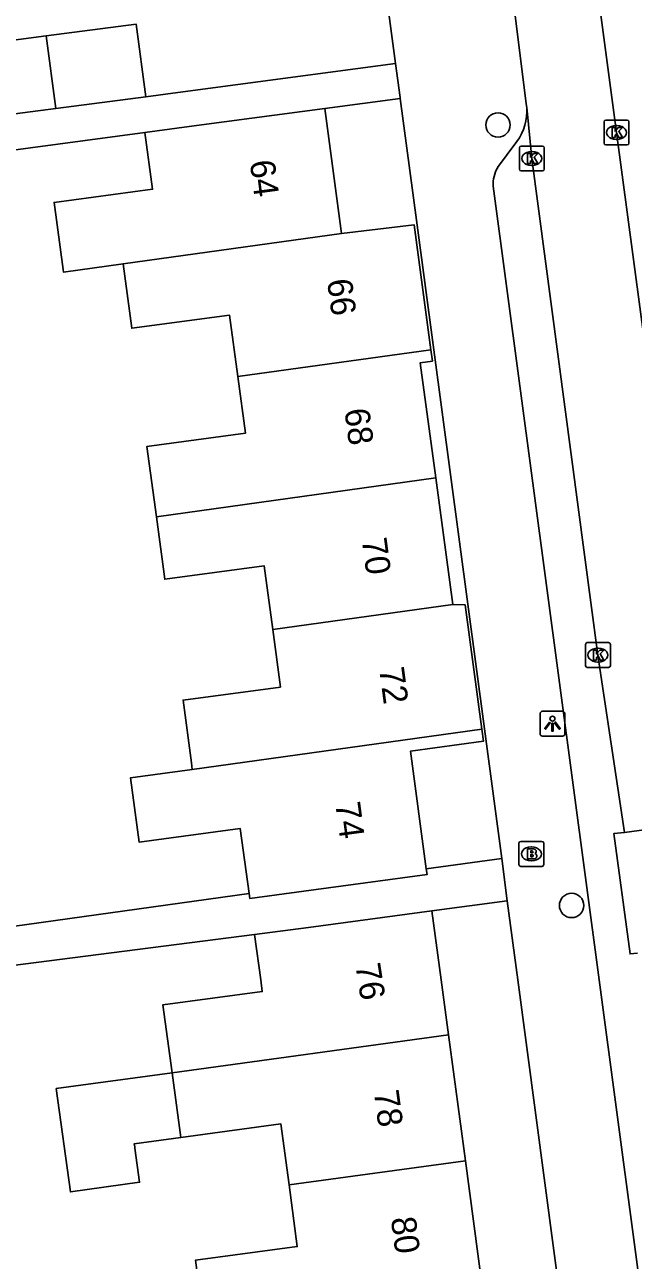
# Model space of a CAD drawing. Extents: x 163150 to 163546, y 380933 to 381635.
# Drawn here: x 163469.97 to 163494.43, y 381238.73 to 381288.37 of the extents above; entities that cross this region are included whole.
import ezdxf

# ---------------------------------------------------------------- set-up
doc = ezdxf.new("R2010")
doc.units = 0
for name, color, linetype in [('IMGEO_Boom', 7, 'Continuous'), ('IMGEO_Brandkraan', 7, 'Continuous'), ('IMGEO_Kolk', 7, 'Continuous'), ('IMGEO_Lichtpunt', 7, 'Continuous'), ('IMGEO_Pand', 7, 'Continuous'), ('IMGEO_Pand_nummerreeks', 7, 'Continuous'), ('IMGEO_Rijbaan_lokaal_open', 7, 'Continuous'), ('IMGEO_Voetpad_open', 7, 'Continuous')]:
    doc.layers.add(name, color=color, linetype=linetype)

msp = doc.modelspace()

# ---------------------------------------------------------------- linework, layer by layer
at = {"layer": 'IMGEO_Boom'}
for centre in [(163488.999, 381284.341), (163491.954, 381252.987)]:
    msp.add_circle(centre, 0.489, dxfattribs=at)
at = {"layer": 'IMGEO_Brandkraan'}
for p, q in [((163489.913, 381255.558), (163490.765, 381255.558)), ((163489.838, 381254.632), (163489.838, 381255.484)), ((163490.326, 381255.338), (163490.351, 381255.338)), ((163490.839, 381255.484), (163490.839, 381254.632)), ((163490.765, 381254.558), (163489.913, 381254.558)), ((163490.349, 381254.778), (163490.324, 381254.778))]:
    msp.add_line(p, q, dxfattribs=at)
for points in [[(163489.913, 381255.558), (163490.765, 381255.558)], [(163489.838, 381254.632), (163489.838, 381255.484)], [(163490.186, 381255.258), (163490.186, 381254.858), (163490.399, 381254.858)], [(163490.417, 381255.258), (163490.186, 381255.258)], [(163490.365, 381255.177), (163490.311, 381255.177), (163490.311, 381255.101)], [(163490.311, 381255.101), (163490.364, 381255.101)], [(163490.373, 381255.025), (163490.311, 381255.025), (163490.311, 381254.944)], [(163490.839, 381255.484), (163490.839, 381254.632)], [(163490.765, 381254.558), (163489.913, 381254.558)], [(163490.311, 381254.944), (163490.373, 381254.944)]]:
    msp.add_lwpolyline(points, dxfattribs=at)
for centre, radius, start, end in [((163489.915, 381255.482), 0.0765, 91.552, 178.448), ((163489.915, 381255.482), 0.0765, 91.552, 178.448), ((163490.763, 381255.482), 0.0765, 1.552, 88.448), ((163490.763, 381255.482), 0.0765, 1.552, 88.448), ((163490.366, 381255.139), 0.0379, 267.8285, 90.9355), ((163490.374, 381254.984), 0.0404, 269.8759, 90.5077), ((163490.421, 381255.113), 0.145, 59.4692, 91.5367), ((163490.446, 381255.16), 0.0922, 285.5137, 58.1501), ((163490.451, 381254.968), 0.105, 301.3115, 78.989), ((163489.915, 381254.634), 0.0765, 181.552, 268.448), ((163489.915, 381254.634), 0.0765, 181.552, 268.448), ((163490.405, 381255.109), 0.251, 268.6676, 293.5347), ((163490.763, 381254.634), 0.0765, 271.552, 358.448), ((163490.763, 381254.634), 0.0765, 271.552, 358.448)]:
    msp.add_arc(centre, radius, start, end, dxfattribs=at)
for centre, major_axis, ratio, start_param, end_param in [((163490.325, 381255.058), (-0.387, 0.002), 0.722429, 4.712389, 7.853982), ((163490.35, 381255.058), (-0.39, 0.002), 0.717154, 1.570796, 4.712389)]:
    msp.add_ellipse(centre, major_axis=major_axis, ratio=ratio, start_param=start_param, end_param=end_param, dxfattribs=at)
at = {"layer": 'IMGEO_Kolk'}
for p, q in [((163493.259, 381283.61), (163493.259, 381284.462)), ((163493.334, 381284.536), (163494.186, 381284.536)), ((163493.747, 381284.316), (163493.772, 381284.316)), ((163494.26, 381284.462), (163494.26, 381283.61)), ((163489.856, 381282.568), (163489.856, 381283.42)), ((163489.931, 381283.494), (163490.783, 381283.494)), ((163490.857, 381283.42), (163490.857, 381282.568)), ((163494.186, 381283.536), (163493.334, 381283.536)), ((163493.77, 381283.756), (163493.745, 381283.756)), ((163490.344, 381283.274), (163490.369, 381283.274)), ((163490.783, 381282.494), (163489.931, 381282.494)), ((163490.367, 381282.714), (163490.342, 381282.714)), ((163492.511, 381262.618), (163492.511, 381263.47)), ((163492.586, 381263.544), (163493.438, 381263.544)), ((163493.512, 381263.47), (163493.512, 381262.618)), ((163492.999, 381263.324), (163493.024, 381263.324)), ((163493.438, 381262.544), (163492.586, 381262.544)), ((163493.022, 381262.764), (163492.997, 381262.764))]:
    msp.add_line(p, q, dxfattribs=at)
for points in [[(163493.259, 381283.61), (163493.259, 381284.462)], [(163493.334, 381284.536), (163494.186, 381284.536)], [(163494.26, 381284.462), (163494.26, 381283.61)], [(163493.58, 381284.236), (163493.703, 381284.236), (163493.703, 381284.085), (163493.833, 381284.236), (163493.997, 381284.236), (163493.851, 381284.085), (163494.004, 381283.836), (163493.852, 381283.836), (163493.767, 381284), (163493.703, 381283.933), (163493.703, 381283.836), (163493.58, 381283.836), (163493.58, 381284.236)], [(163489.856, 381282.568), (163489.856, 381283.42)], [(163489.931, 381283.494), (163490.783, 381283.494)], [(163490.857, 381283.42), (163490.857, 381282.568)], [(163494.186, 381283.536), (163493.334, 381283.536)], [(163490.177, 381283.194), (163490.3, 381283.194), (163490.3, 381283.043), (163490.43, 381283.194), (163490.594, 381283.194), (163490.448, 381283.043), (163490.601, 381282.794), (163490.449, 381282.794), (163490.364, 381282.958), (163490.3, 381282.891), (163490.3, 381282.794), (163490.177, 381282.794), (163490.177, 381283.194)], [(163490.783, 381282.494), (163489.931, 381282.494)], [(163492.511, 381262.618), (163492.511, 381263.47)], [(163492.586, 381263.544), (163493.438, 381263.544)], [(163493.512, 381263.47), (163493.512, 381262.618)], [(163492.832, 381263.244), (163492.955, 381263.244), (163492.955, 381263.093), (163493.085, 381263.244), (163493.249, 381263.244), (163493.103, 381263.093), (163493.256, 381262.844), (163493.104, 381262.844), (163493.019, 381263.008), (163492.955, 381262.941), (163492.955, 381262.844), (163492.832, 381262.844), (163492.832, 381263.244)], [(163493.438, 381262.544), (163492.586, 381262.544)]]:
    msp.add_lwpolyline(points, dxfattribs=at)
for centre, start, end in [((163493.336, 381284.46), 91.552, 178.448), ((163493.336, 381284.46), 91.552, 178.448), ((163494.184, 381284.46), 1.552, 88.448), ((163494.184, 381284.46), 1.552, 88.448), ((163489.933, 381283.418), 91.552, 178.448), ((163489.933, 381283.418), 91.552, 178.448), ((163490.781, 381283.418), 1.552, 88.448), ((163490.781, 381283.418), 1.552, 88.448), ((163493.336, 381283.612), 181.552, 268.448), ((163493.336, 381283.612), 181.552, 268.448), ((163494.184, 381283.612), 271.552, 358.448), ((163494.184, 381283.612), 271.552, 358.448), ((163489.933, 381282.57), 181.552, 268.448), ((163489.933, 381282.57), 181.552, 268.448), ((163490.781, 381282.57), 271.552, 358.448), ((163490.781, 381282.57), 271.552, 358.448), ((163492.588, 381263.468), 91.552, 178.448), ((163492.588, 381263.468), 91.552, 178.448), ((163493.436, 381263.468), 1.552, 88.448), ((163493.436, 381263.468), 1.552, 88.448), ((163492.588, 381262.62), 181.552, 268.448), ((163492.588, 381262.62), 181.552, 268.448), ((163493.436, 381262.62), 271.552, 358.448), ((163493.436, 381262.62), 271.552, 358.448)]:
    msp.add_arc(centre, 0.0765, start, end, dxfattribs=at)
for centre, major_axis, ratio, start_param, end_param in [((163493.746, 381284.036), (-0.387, 0.002), 0.722429, 4.712389, 7.853982), ((163493.771, 381284.036), (-0.39, 0.002), 0.717154, 1.570796, 4.712389), ((163490.343, 381282.994), (-0.387, 0.002), 0.722429, 4.712389, 7.853982), ((163490.368, 381282.994), (-0.39, 0.002), 0.717154, 1.570796, 4.712389), ((163492.998, 381263.044), (-0.387, 0.002), 0.722429, 4.712389, 7.853982), ((163493.023, 381263.044), (-0.39, 0.002), 0.717154, 1.570796, 4.712389)]:
    msp.add_ellipse(centre, major_axis=major_axis, ratio=ratio, start_param=start_param, end_param=end_param, dxfattribs=at)
at = {"layer": 'IMGEO_Lichtpunt'}
for p, q in [((163490.687, 381260.691), (163490.687, 381259.884)), ((163490.687, 381260.691), (163490.687, 381259.884)), ((163491.589, 381260.786), (163490.781, 381260.786)), ((163491.589, 381260.786), (163490.781, 381260.786)), ((163491.683, 381259.884), (163491.683, 381260.691)), ((163491.683, 381259.884), (163491.683, 381260.691)), ((163490.781, 381259.79), (163491.589, 381259.79)), ((163490.781, 381259.79), (163491.589, 381259.79))]:
    msp.add_line(p, q, dxfattribs=at)
for points in [[(163491.061, 381260.355), (163491.1, 381260.327), (163490.912, 381260.065), (163490.874, 381260.092), (163491.061, 381260.355)], [(163491.163, 381260.307), (163491.21, 381260.307), (163491.21, 381259.985), (163491.163, 381259.985), (163491.163, 381260.307)], [(163491.273, 381260.327), (163491.311, 381260.354), (163491.498, 381260.092), (163491.459, 381260.064), (163491.273, 381260.327)]]:
    msp.add_lwpolyline(points, dxfattribs=at)
msp.add_circle((163491.186, 381260.489), 0.0994, dxfattribs=at)
for centre, start, end in [((163490.781, 381260.691), 90, 180), ((163490.781, 381260.691), 90, 180), ((163491.589, 381260.691), 0, 90), ((163491.589, 381260.691), 0, 90), ((163490.781, 381259.884), 180, 270), ((163490.781, 381259.884), 180, 270), ((163491.589, 381259.884), 270, 0), ((163491.589, 381259.884), 270, 360)]:
    msp.add_arc(centre, 0.0946, start, end, dxfattribs=at)
at = {"layer": 'IMGEO_Pand'}
for points in [[(163474.838, 381285.471), (163474.457, 381288.388), (163470.84, 381287.917)], [(163466.156, 381284.34), (163465.767, 381287.256), (163470.84, 381287.917)], [(163470.84, 381287.917), (163471.228, 381285.001)], [(163471.228, 381285.001), (163474.838, 381285.471)], [(163471.228, 381285.001), (163466.156, 381284.34)], [(163474.808, 381284.037), (163477.085, 381284.339), (163482.041, 381284.995)], [(163482.711, 381279.984), (163482.041, 381284.995)], [(163473.93, 381278.766), (163471.531, 381278.433), (163471.517, 381278.535), (163471.156, 381281.225), (163475.114, 381281.756), (163474.808, 381284.037)], [(163486.301, 381275.308), (163485.628, 381280.324), (163482.711, 381279.984)], [(163473.93, 381278.766), (163482.711, 381279.984)], [(163478.539, 381274.232), (163478.208, 381276.698), (163474.279, 381276.171), (163473.93, 381278.766)], [(163478.539, 381274.232), (163486.301, 381275.308)], [(163486.496, 381270.159), (163485.875, 381274.787), (163486.362, 381274.852), (163486.301, 381275.308)], [(163475.265, 381268.601), (163474.886, 381271.426), (163478.844, 381271.957), (163478.539, 381274.232)], [(163475.265, 381268.601), (163486.496, 381270.159)], [(163487.177, 381265.079), (163486.496, 381270.159)], [(163479.943, 381264.076), (163479.601, 381266.625), (163475.602, 381266.089), (163475.265, 381268.601)], [(163487.177, 381265.079), (163479.943, 381264.076)], [(163488.348, 381260.066), (163487.679, 381265.059), (163487.177, 381265.079)], [(163476.711, 381258.452), (163476.675, 381258.718), (163476.338, 381261.234), (163480.254, 381261.759), (163479.943, 381264.076)], [(163476.711, 381258.452), (163488.348, 381260.066)], [(163488.348, 381260.066), (163488.413, 381259.582), (163485.482, 381259.188), (163486.116, 381254.463)], [(163478.991, 381253.469), (163478.64, 381256.078), (163474.568, 381255.532), (163474.223, 381258.107), (163476.711, 381258.452)], [(163486.116, 381254.463), (163486.147, 381254.229), (163481.192, 381253.564), (163479.017, 381253.272), (163478.991, 381253.469)], [(163479.216, 381251.816), (163481.383, 381252.107), (163486.338, 381252.771)], [(163487.006, 381247.792), (163486.71, 381250), (163486.338, 381252.771)], [(163475.897, 381246.267), (163475.531, 381248.995), (163479.522, 381249.53), (163479.459, 381250), (163479.216, 381251.816)], [(163487.006, 381247.792), (163475.897, 381246.267)], [(163487.685, 381242.734), (163487.006, 381247.792)], [(163475.897, 381246.267), (163471.24, 381245.628), (163471.809, 381241.483), (163474.589, 381241.865), (163474.401, 381243.233), (163474.394, 381243.288), (163474.377, 381243.413), (163476.245, 381243.669)], [(163476.245, 381243.669), (163475.897, 381246.267)], [(163480.598, 381241.761), (163480.27, 381244.209), (163476.245, 381243.669)], [(163480.598, 381241.761), (163487.685, 381242.734)], [(163488.363, 381237.675), (163487.685, 381242.734)], [(163477.186, 381236.14), (163476.838, 381238.737), (163480.93, 381239.286), (163480.598, 381241.761)]]:
    msp.add_lwpolyline(points, dxfattribs=at)
at = {"layer": 'IMGEO_Rijbaan_lokaal_open'}
for points in [[(163490.402, 381309.443), (163490.846, 381305.849), (163493.759, 381284.035), (163496.541, 381263.222), (163497.43, 381256.373)], [(163490.149, 381285.047), (163490.135, 381285.185), (163489.02, 381294.106), (163488.987, 381294.337), (163488.958, 381294.533)], [(163494.08, 381255.92), (163493.013, 381263.045), (163490.358, 381282.994), (163490.149, 381285.047)], [(163497.43, 381256.373), (163494.08, 381255.92)], [(163494.609, 381251.077), (163494.305, 381251.042), (163493.658, 381255.873), (163494.08, 381255.92)]]:
    msp.add_lwpolyline(points, dxfattribs=at)
at = {"layer": 'IMGEO_Voetpad_open'}
for points in [[(163484.876, 381286.803), (163481.558, 381311.755)], [(163474.838, 381285.471), (163476.134, 381285.64), (163484.876, 381286.803)], [(163485.063, 381285.397), (163485.058, 381285.437), (163484.876, 381286.803)], [(163482.041, 381284.995), (163485.063, 381285.397)], [(163485.063, 381285.397), (163485.724, 381280.514), (163489.144, 381254.867)], [(163474.808, 381284.037), (163456.213, 381281.542), (163460.426, 381251.481), (163460.512, 381250.883), (163460.611, 381250.899)], [(163489.757, 381283.676), (163488.983, 381282.637)], [(163488.802, 381281.887), (163493.061, 381250), (163500, 381198.044), (163501.78, 381184.716), (163502.086, 381184.001), (163503.191, 381183.057), (163503.412, 381182.858)], [(163489.144, 381254.867), (163486.116, 381254.463)], [(163489.37, 381253.175), (163489.144, 381254.867)], [(163463.525, 381251.312), (163464.476, 381251.445), (163478.991, 381253.469)], [(163486.338, 381252.771), (163489.37, 381253.175)], [(163489.37, 381253.175), (163489.793, 381250), (163493.444, 381222.62)], [(163479.216, 381251.816), (163463.624, 381249.828)]]:
    msp.add_lwpolyline(points, dxfattribs=at)
for centre, radius, start, end in [((163488.056, 381284.904), 2.098, 324.1769, 3.9103), ((163490.204, 381281.946), 1.403, 150.4703, 182.3938)]:
    msp.add_arc(centre, radius, start, end, dxfattribs=at)

# ---------------------------------------------------------------- texts
at = {"layer": 'IMGEO_Pand_nummerreeks'}
for s, rotation, p in [('64', 277.6087, (163479.015, 381282.875)), ('66', 277.643, (163482.121, 381278.102)), ('68', 277.6414, (163482.819, 381272.898)), ('70', 277.6414, (163483.517, 381267.697)), ('72', 277.643, (163484.215, 381262.502)), ('74', 277.6373, (163482.453, 381257.091)), ('76', 278.8646, (163483.261, 381250.598)), ('78', 277.6414, (163484.003, 381245.512)), ('80', 277.6414, (163484.686, 381240.42))]:
    msp.add_text(s, height=1, rotation=rotation, dxfattribs=at).set_placement(p)

doc.saveas('drawing.dxf')
